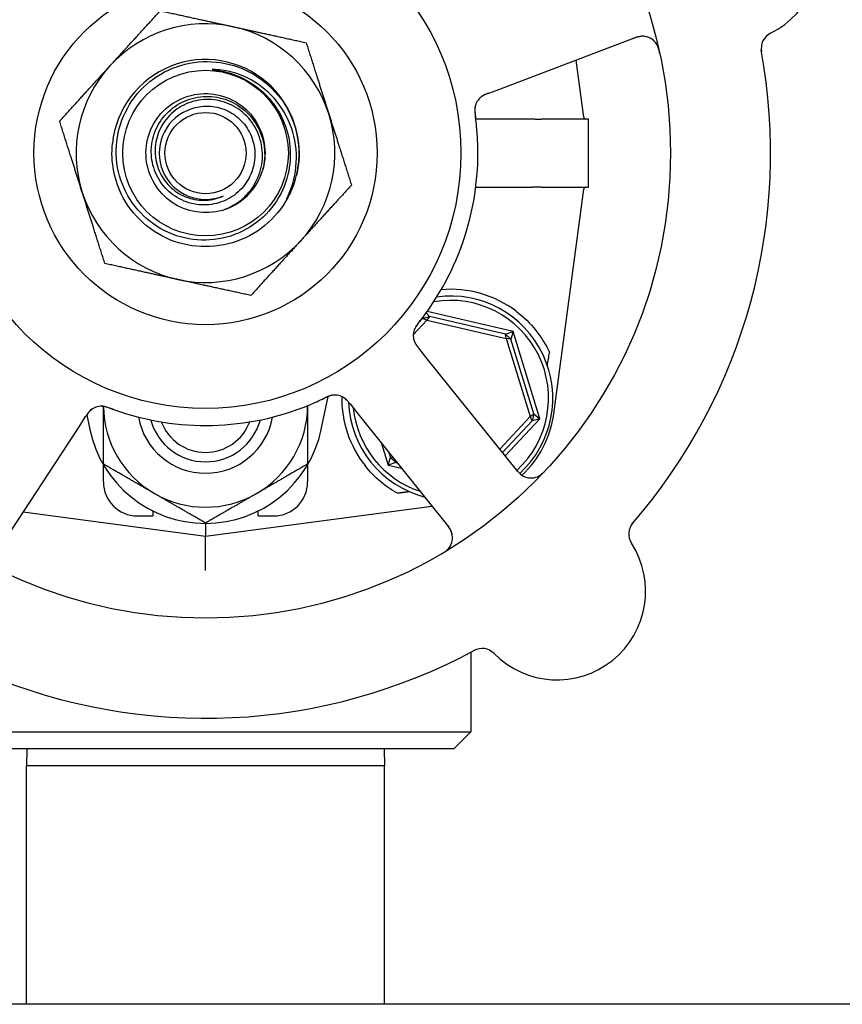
# Model space of a CAD drawing. Header units: inches. Extents: x 36 to 1719, y -84 to 1122.
# Tile 360 of 571: x 949.74 to 952.76, y 415.42 to 419.04. Entities that reach past the tile are written whole.
import ezdxf

# ---------------------------------------------------------------- set-up
doc = ezdxf.new("R2010")
doc.units = ezdxf.units.IN
doc.header["$LTSCALE"] = 48
doc.header["$MEASUREMENT"] = 0
doc.layers.add('Visible (ANSI)', color=7, linetype='Continuous', lineweight=30)

msp = doc.modelspace()

# ---------------------------------------------------------------- linework, layer by layer
at = {"layer": 'Visible (ANSI)'}
for p, q in [((951.49478, 418.78041), (951.99915, 418.97142)), ((951.80639, 418.67805), (951.77846, 418.88784)), ((951.45749, 418.76629), (951.49478, 418.78041)), ((951.4098, 418.67155), (951.61822, 418.67155)), ((951.82393, 418.67127), (951.65032, 418.67127)), ((951.82393, 418.42127), (951.82393, 418.67127)), ((951.4098, 418.42099), (951.61822, 418.42099)), ((951.65032, 418.42127), (951.82393, 418.42127)), ((951.69658, 417.58961), (951.80639, 418.41449)), ((951.21432, 417.93856), (951.2402, 417.94646)), ((951.2274, 417.95945), (951.2402, 417.94646)), ((951.2402, 417.94646), (951.23025, 417.93273)), ((951.54666, 417.8916), (951.23111, 417.9646)), ((951.51913, 417.88193), (951.2402, 417.94646)), ((951.18056, 417.8795), (951.23025, 417.93273)), ((951.21432, 417.93856), (951.20002, 417.92324)), ((951.21432, 417.93856), (951.21514, 417.94289)), ((951.23025, 417.93273), (951.21432, 417.93856)), ((951.23025, 417.93273), (951.52204, 417.86522)), ((951.51913, 417.88193), (951.54666, 417.8916)), ((951.51913, 417.88193), (951.53891, 417.86346)), ((951.52204, 417.86522), (951.51913, 417.88193)), ((951.54666, 417.8916), (951.53891, 417.86346)), ((951.64463, 417.57063), (951.54666, 417.8916)), ((951.53891, 417.86346), (951.52204, 417.86522)), ((951.52204, 417.86522), (951.60947, 417.57876)), ((951.62249, 417.58964), (951.53891, 417.86346)), ((951.2267, 417.79763), (951.20172, 417.82876)), ((951.56421, 417.37697), (951.2267, 417.79763)), ((950.8426, 417.53172), (950.86804, 417.65244)), ((950.94825, 417.62535), (950.9732, 417.59424)), ((949.98155, 417.58492), (949.99277, 417.53172)), ((950.9732, 417.59424), (951.31072, 417.17358)), ((951.60947, 417.57876), (951.62249, 417.58964)), ((951.62249, 417.58964), (951.61639, 417.56328)), ((951.62249, 417.58964), (951.64463, 417.57063)), ((949.95568, 417.54551), (949.97756, 417.57888)), ((951.60947, 417.57876), (951.49807, 417.45941)), ((951.50795, 417.44709), (951.61639, 417.56328)), ((951.51783, 417.43478), (951.64463, 417.57063)), ((951.61639, 417.56328), (951.60947, 417.57876)), ((951.64463, 417.57063), (951.61639, 417.56328)), ((949.6599, 417.09452), (949.95568, 417.54551)), ((951.06439, 417.48059), (951.0887, 417.40095)), ((951.09076, 417.44773), (951.09645, 417.42908)), ((951.0887, 417.40095), (951.09645, 417.42908)), ((951.11623, 417.41061), (951.0887, 417.40095)), ((951.09645, 417.42908), (951.10656, 417.42803)), ((951.11623, 417.41061), (951.09645, 417.42908)), ((951.11504, 417.41746), (951.11623, 417.41061)), ((951.11623, 417.41061), (951.12152, 417.40939)), ((950.04268, 417.33909), (950.04268, 417.4023)), ((950.79268, 417.4023), (950.79268, 417.33909)), ((951.0887, 417.40095), (951.13732, 417.3897)), ((949.7482, 417.22914), (950.41768, 417.14002)), ((950.22393, 417.23264), (950.22393, 417.21409)), ((950.41768, 417.14002), (951.24887, 417.25067)), ((950.61143, 417.21409), (950.61143, 417.23264)), ((950.16768, 417.21409), (950.22393, 417.21409)), ((950.41768, 417.18702), (950.41768, 417.14002)), ((950.61143, 417.21409), (950.66768, 417.21409)), ((950.41768, 417.01392), (950.41768, 417.14002)), ((951.39143, 416.71394), (951.39143, 416.42127)), ((949.44393, 416.42127), (951.39143, 416.42127)), ((951.32893, 416.35877), (951.39143, 416.42127)), ((951.32893, 416.35877), (949.50643, 416.35877)), ((949.76213, 416.35877), (949.76018, 416.29627)), ((951.07323, 416.35877), (951.07518, 416.29627)), ((949.76018, 415.42127), (949.76018, 416.29627)), ((951.07518, 416.29627), (949.76018, 416.29627)), ((951.07518, 415.42127), (951.07518, 416.29627)), ((1035.91768, 415.42127), (738.91768, 415.42127))]:
    msp.add_line(p, q, dxfattribs=at)
for radius in [1.7075, 0.9375, 0.62992, 0.30408, 0.14917]:
    msp.add_circle((950.41768, 418.54627), radius, dxfattribs=at)
for centre, radius, start, end in [((952.3465, 419.27672), 0.325, 296.66113, 104.82247), ((950.41768, 418.54627), 0.475, 77.64769, 137.64769), ((950.41768, 418.54627), 0.475, 17.64769, 77.64769), ((952.02129, 418.91297), 0.0625, 12.88035, 110.7418), ((952.52038, 418.93042), 0.0625, 116.66113, 190.3534), ((950.41768, 418.54627), 2.075, 318.99965, 10.48395), ((950.41768, 418.54627), 0.34375, 346.81176, 174.08625), ((950.41768, 418.54627), 0.475, 137.64769, 197.64769), ((951.46847, 418.70361), 0.0625, 128.31583, 168.22862), ((950.41768, 418.54627), 0.17, 112.97308, 292.97308), ((950.41768, 418.54627), 0.475, 317.64769, 17.64769), ((951.81413, 418.67909), 0.00781, 187.58266, 270), ((950.41768, 418.54627), 1, 323.83299, 5.65061), ((950.41768, 418.54627), 0.21875, 286.09118, 343.65421), ((950.41768, 418.54627), 0.34375, 342.85926, 346.81176), ((951.81413, 418.41346), 0.00781, 90, 172.41734), ((950.41768, 418.54627), 0.475, 197.64769, 257.64769), ((950.41768, 418.54627), 0.475, 257.64769, 317.64769), ((951.31768, 417.64627), 0.375, 312.58331, 97.82604), ((951.31768, 417.64627), 0.4, 52.97261, 94.99892), ((951.31768, 417.64627), 0.35937, 312.5485, 99.97535), ((951.24302, 417.87715), 0.0625, 161.2706, 202.30345), ((950.89203, 417.59554), 0.0625, 56.31583, 96.22862), ((950.41768, 418.54627), 1, 251.83299, 293.65061), ((951.31768, 417.64627), 0.4, 179.10653, 218.18136), ((951.31768, 417.64627), 0.375, 182.20116, 255.29323), ((950.03635, 417.55456), 0.0625, 89.2706, 130.30345), ((950.41768, 417.62127), 0.375, 180.77585, 240), ((950.41768, 417.62127), 0.375, 300, 359.69029), ((951.31768, 417.64627), 0.35938, 185.69755, 251.78605), ((951.32486, 417.63909), 0.375, 312.75403, 352.41734), ((950.41768, 417.62127), 0.25014, 190.1825, 349.8175), ((950.41768, 417.62127), 0.2085, 195.16457, 344.83543), ((950.41768, 417.62127), 0.17375, 200.80786, 339.19214), ((950.41768, 417.62127), 0.43425, 191.9007, 348.0993), ((951.61296, 417.41608), 0.0625, 218.7418, 316.60325), ((950.16768, 417.33909), 0.125, 180, 270), ((950.66768, 417.33909), 0.125, 270, 0), ((950.41768, 417.62127), 0.375, 240, 300), ((952.03406, 417.14762), 0.0625, 139.1302, 212.82247), ((951.26197, 417.13447), 0.0625, 300.88035, 38.7418), ((951.70842, 416.93758), 0.325, 224.66113, 32.82247), ((950.41768, 418.54627), 2.075, 246.99965, 298.48395), ((951.4328, 416.6652), 0.0625, 44.66113, 118.3534)]:
    msp.add_arc(centre, radius, start, end, dxfattribs=at)
msp.add_ellipse((951.91564, 420.6561), major_axis=(-0.57653, -4.33091), ratio=0.0429148, start_param=0.8462542, end_param=0.8607442, dxfattribs=at)
for points, weights in [([(950.06665, 418.86627), (950.15239, 418.96033), (950.2514, 419.06894)], [1, 1.0379548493, 1]), ([(950.2514, 419.06894), (950.39497, 419.0375), (950.51929, 419.01028)], [1, 1.0379548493, 1]), ([(950.51929, 419.01028), (950.64362, 418.98305), (950.78719, 418.95161)], [1, 1.0379548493, 1]), ([(950.78719, 418.95161), (950.83174, 418.81156), (950.87033, 418.69028)], [1, 1.0379548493, 1]), ([(949.8819, 418.66361), (949.9809, 418.77222), (950.06665, 418.86627)], [1, 1.0379548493, 1]), ([(950.87033, 418.69028), (950.90891, 418.56899), (950.95347, 418.42894)], [1, 1.0379548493, 1]), ([(949.96504, 418.40227), (949.92645, 418.52356), (949.8819, 418.66361)], [1, 1.0379548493, 1]), ([(950.95347, 418.42894), (950.85446, 418.32033), (950.76871, 418.22627)], [1, 1.0379548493, 1]), ([(950.04818, 418.14093), (950.00362, 418.28098), (949.96504, 418.40227)], [1, 1.0379548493, 1]), ([(950.76871, 418.22627), (950.68297, 418.13221), (950.58396, 418.0236)], [1, 1.0379548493, 1]), ([(950.31607, 418.08227), (950.19174, 418.1095), (950.04818, 418.14093)], [1, 1.0379548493, 1]), ([(950.58396, 418.0236), (950.4404, 418.05504), (950.31607, 418.08227)], [1, 1.0379548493, 1]), ([(950.04268, 417.40477), (950.04268, 417.51807), (950.04268, 417.6162)], [1, 1.03703105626, 1.00180261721]), ([(950.79268, 417.61925), (950.79268, 417.51971), (950.79268, 417.40477)], [1.00072997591, 1.03758628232, 1]), ([(950.23018, 417.29651), (950.14316, 417.34675), (950.04268, 417.40477)], [1, 1.0379548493, 1]), ([(950.79268, 417.40477), (950.6922, 417.34675), (950.60518, 417.29651)], [1, 1.0379548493, 1]), ([(950.41768, 417.18826), (950.3172, 417.24627), (950.23018, 417.29651)], [1, 1.0379548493, 1]), ([(950.60518, 417.29651), (950.51816, 417.24627), (950.41768, 417.18826)], [1, 1.0379548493, 1]), ([(951.16673, 417.303), (951.14439, 417.30017), (951.1221, 417.29735)], [0.999969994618, 0.999969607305, 0.999970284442])]:
    msp.add_rational_spline(points, weights, degree=2, dxfattribs=at)
for points, knots in [([(952.02912, 418.97498), (952.02845, 418.97505), (952.02763, 418.97513), (952.02426, 418.97534), (952.02176, 418.97536), (952.01489, 418.97476), (952.01061, 418.97408), (952.00248, 418.97209), (951.99868, 418.97095), (951.9931, 418.96905), (951.99143, 418.96845), (951.98779, 418.96711), (951.98578, 418.96635), (951.9838, 418.9656)], [0.11682073, 0.11682073, 0.11682073, 0.11682073, 0.13209763, 0.13209763, 0.17640845, 0.17640845, 0.22121696, 0.22121696, 0.25582457, 0.25582457, 0.27005755, 0.27005755, 0.2865375, 0.2865375, 0.2865375, 0.2865375]), ([(952.08535, 418.91292), (952.08518, 418.91372), (952.085, 418.91451), (952.08425, 418.91785), (952.08363, 418.92049), (952.08235, 418.92533), (952.08171, 418.92754), (952.08019, 418.93233), (952.07926, 418.93494), (952.0776, 418.93905), (952.07686, 418.9407), (952.07537, 418.94376), (952.0746, 418.94517), (952.07301, 418.94789), (952.07216, 418.94918), (952.07107, 418.95073), (952.07074, 418.95118), (952.07047, 418.95153)], [0, 0, 0, 0, 0.00673636, 0.00673636, 0.02806078, 0.02806078, 0.0453371, 0.0453371, 0.06652159, 0.06652159, 0.08352226, 0.08352226, 0.10158901, 0.10158901, 0.12223493, 0.12223493, 0.13206643, 0.13206643, 0.13206643, 0.13206643]), ([(950.7017, 418.66853), (950.71575, 418.63734), (950.72454, 418.60404), (950.73092, 418.53572), (950.72841, 418.50118), (950.71073, 418.42803), (950.69345, 418.3906), (950.64539, 418.32421), (950.61499, 418.29595), (950.54486, 418.2525), (950.50576, 418.23781), (950.42387, 418.22416), (950.38185, 418.22542), (950.30039, 418.244), (950.26175, 418.26123), (950.193, 418.30966), (950.16362, 418.34047), (950.11813, 418.41182), (950.10254, 418.45172), (950.08745, 418.53553), (950.08819, 418.57863), (950.10616, 418.6624), (950.12332, 418.70225), (950.17205, 418.77336), (950.20325, 418.80389), (950.27578, 418.85147), (950.31647, 418.86797), (950.40216, 418.88455), (950.44634, 418.88436), (950.53243, 418.86706), (950.57348, 418.85001), (950.64699, 418.80102), (950.67868, 418.76947), (950.70346, 418.73274)], [-5.0704915, -5.0704915, -5.0704915, -5.0704915, -4.8092414, -4.8092414, -4.5465572, -4.5465572, -4.2346915, -4.2346915, -3.9208419, -3.9208419, -3.6050086, -3.6050086, -3.2871921, -3.2871921, -2.9673924, -2.9673924, -2.64561, -2.64561, -2.321845, -2.321845, -1.9960977, -1.9960977, -1.6683683, -1.6683683, -1.3386572, -1.3386572, -1.0069646, -1.0069646, -0.6732907, -0.6732907, -0.3376357, -0.3376357, 0, 0, 0, 0]), ([(950.45413, 418.85333), (950.44881, 418.85367), (950.4448, 418.85372), (950.44285, 418.85355), (950.44257, 418.85352), (950.44233, 418.85347), (950.44227, 418.85345), (950.44221, 418.85342), (950.44219, 418.85341), (950.44217, 418.85339), (950.44217, 418.85338), (950.44216, 418.85337), (950.44216, 418.85336), (950.44216, 418.85334), (950.44216, 418.85333), (950.44218, 418.85331), (950.4422, 418.85329), (950.44227, 418.85324), (950.44237, 418.8532), (950.44277, 418.85307), (950.44316, 418.85299), (950.44501, 418.85262), (950.44756, 418.85226), (950.46121, 418.85029), (950.48547, 418.84702), (950.51526, 418.83702)], [-0.37606241, -0.37606241, -0.37606241, -0.37606241, -0.30741129, -0.30741129, -0.29779295, -0.29779295, -0.29494673, -0.29494673, -0.2937317, -0.2937317, -0.29301265, -0.29301265, -0.29238719, -0.29238719, -0.29165629, -0.29165629, -0.29047649, -0.29047649, -0.28622321, -0.28622321, -0.27736006, -0.27736006, -0.23942142, -0.23942142, 0, 0, 0, 0]), ([(950.72124, 418.39043), (950.7386, 418.42872), (950.74873, 418.46989), (950.75327, 418.55501), (950.74719, 418.5982), (950.71893, 418.67898), (950.69733, 418.71589), (950.6416, 418.7786), (950.60826, 418.80401), (950.53439, 418.8401), (950.49472, 418.85071), (950.45413, 418.85333)], [-1.5992336, -1.5992336, -1.5992336, -1.5992336, -1.2791425, -1.2791425, -0.9499666, -0.9499666, -0.6270496, -0.6270496, -0.3103934, -0.3103934, 0, 0, 0, 0]), ([(950.51526, 418.83702), (950.53484, 418.83045), (950.55368, 418.82202), (950.59266, 418.79975), (950.61223, 418.78532), (950.66028, 418.74044), (950.68464, 418.70638), (950.7017, 418.66853)], [-0.65841937, -0.65841937, -0.65841937, -0.65841937, -0.50117447, -0.50117447, -0.31635325, -0.31635325, 0, 0, 0, 0]), ([(950.47831, 418.33609), (950.41685, 418.31836), (950.34773, 418.32936), (950.29481, 418.36529), (950.24189, 418.40123), (950.20616, 418.4614), (950.19996, 418.52507), (950.19376, 418.58873), (950.2172, 418.65467), (950.26219, 418.70013), (950.30717, 418.7456), (950.37285, 418.76973), (950.43657, 418.76421), (950.50029, 418.75868), (950.56083, 418.72361), (950.59732, 418.67109), (950.63381, 418.61858), (950.64556, 418.54961), (950.62852, 418.48797), (950.62822, 418.48688), (950.62791, 418.48579), (950.62759, 418.48471)], [16.9979155, 16.9979155, 16.9979155, 16.9979155, 17.8752194, 17.8752194, 17.8752194, 18.7524691, 18.7524691, 18.7524691, 19.6296647, 19.6296647, 19.6296647, 20.5068064, 20.5068064, 20.5068064, 21.3838943, 21.3838943, 21.3838943, 22.2609286, 22.2609286, 22.2609286, 22.2764365, 22.2764365, 22.2764365, 22.2764365]), ([(950.35133, 418.70279), (950.3699, 418.71141), (950.38988, 418.7166), (950.4328, 418.71987), (950.45543, 418.71714), (950.49865, 418.70311), (950.51879, 418.69184), (950.55387, 418.66205), (950.56839, 418.64373), (950.58977, 418.60233), (950.59632, 418.57959), (950.6004, 418.53259), (950.59778, 418.50877), (950.58351, 418.4632), (950.57189, 418.44191), (950.541, 418.40474), (950.52193, 418.38929), (950.47871, 418.36638), (950.45493, 418.35925), (950.40567, 418.35445), (950.38067, 418.35692), (950.33272, 418.37137), (950.31028, 418.3833), (950.27098, 418.41525), (950.25458, 418.43505), (950.2301, 418.48005), (950.22236, 418.50487), (950.21676, 418.55638), (950.21907, 418.58257), (950.23363, 418.63289), (950.24585, 418.6565), (950.27881, 418.69796), (950.29931, 418.71534), (950.34606, 418.74145), (950.3719, 418.74982), (950.42564, 418.75627), (950.45302, 418.75417), (950.50573, 418.73955), (950.53052, 418.72707), (950.57418, 418.69316), (950.59255, 418.67197), (950.62033, 418.62351), (950.62937, 418.59665), (950.63673, 418.5407), (950.63486, 418.51213), (950.62759, 418.48471)], [-4.2480515, -4.2480515, -4.2480515, -4.2480515, -4.0909216, -4.0909216, -3.9177275, -3.9177275, -3.7423694, -3.7423694, -3.5648477, -3.5648477, -3.385163, -3.385163, -3.2033156, -3.2033156, -3.0193061, -3.0193061, -2.8331349, -2.8331349, -2.6448024, -2.6448024, -2.4543091, -2.4543091, -2.2616553, -2.2616553, -2.0668416, -2.0668416, -1.8698684, -1.8698684, -1.6707361, -1.6707361, -1.469445, -1.469445, -1.2659958, -1.2659958, -1.0603886, -1.0603886, -0.8526241, -0.8526241, -0.6427026, -0.6427026, -0.4306244, -0.4306244, -0.2163901, -0.2163901, 0, 0, 0, 0]), ([(950.47831, 418.33609), (950.49754, 418.34237), (950.51579, 418.35128), (950.54915, 418.37381), (950.56411, 418.38727), (950.59485, 418.42388), (950.6084, 418.44843), (950.62514, 418.50101), (950.62829, 418.52849), (950.62383, 418.58271), (950.6164, 418.60894), (950.592, 418.6567), (950.57539, 418.67783), (950.53523, 418.71221), (950.51217, 418.72524), (950.46269, 418.74152), (950.43679, 418.74475), (950.38561, 418.74102), (950.36081, 418.73426), (950.31558, 418.71168), (950.29553, 418.69622), (950.2628, 418.65871), (950.25034, 418.63713), (950.2346, 418.59072), (950.23134, 418.56639), (950.23441, 418.51826), (950.24055, 418.4949), (950.26137, 418.45225), (950.27571, 418.4333), (950.31062, 418.4023), (950.33076, 418.39043), (950.37411, 418.37531), (950.39687, 418.37206), (950.44195, 418.37455), (950.46384, 418.38011), (950.48403, 418.38976)], [-3.1722778, -3.1722778, -3.1722778, -3.1722778, -3.0186699, -3.0186699, -2.8665315, -2.8665315, -2.6554083, -2.6554083, -2.4471425, -2.4471425, -2.2417348, -2.2417348, -2.0391858, -2.0391858, -1.8394961, -1.8394961, -1.6426663, -1.6426663, -1.4486971, -1.4486971, -1.2575891, -1.2575891, -1.0693429, -1.0693429, -0.8839593, -0.8839593, -0.7014387, -0.7014387, -0.5217818, -0.5217818, -0.3449893, -0.3449893, -0.1710619, -0.1710619, 0, 0, 0, 0]), ([(951.44973, 418.76331), (951.44876, 418.76292), (951.44778, 418.76252), (951.44395, 418.76089), (951.44107, 418.75955), (951.43579, 418.75669), (951.43333, 418.75517), (951.42971, 418.75256), (951.42838, 418.75152), (951.42665, 418.75004), (951.42613, 418.74958), (951.42556, 418.74906), (951.42546, 418.74896), (951.42536, 418.74887)], [0.016833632, 0.016833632, 0.016833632, 0.016833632, 0.024996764, 0.024996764, 0.048690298, 0.048690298, 0.071674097, 0.071674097, 0.086017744, 0.086017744, 0.092484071, 0.092484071, 0.093980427, 0.093980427, 0.093980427, 0.093980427]), ([(951.45733, 418.76623), (951.45643, 418.76589), (951.4555, 418.76554), (951.45373, 418.76486), (951.45286, 418.76453), (951.45033, 418.76355), (951.44872, 418.76291), (951.44614, 418.76185), (951.44512, 418.76142), (951.44125, 418.75972), (951.43887, 418.75853), (951.43533, 418.75656), (951.4336, 418.75548), (951.43113, 418.75373), (951.43047, 418.75323), (951.42951, 418.75249), (951.42915, 418.7522), (951.42898, 418.75207), (951.42897, 418.75205), (951.42897, 418.75205)], [0, 0, 0, 0, 0.00805947, 0.00805947, 0.01607833, 0.01607833, 0.0318321, 0.0318321, 0.04288224, 0.04288224, 0.07619177, 0.07619177, 0.108399, 0.108399, 0.1204764, 0.1204764, 0.12953115, 0.12953115, 0.13163231, 0.13163231, 0.13163231, 0.13163231]), ([(950.70346, 418.73274), (950.717, 418.71266), (950.72834, 418.69116), (950.74635, 418.64579), (950.7529, 418.62202), (950.76376, 418.55456), (950.76228, 418.51037), (950.75237, 418.46785)], [-0.70402922, -0.70402922, -0.70402922, -0.70402922, -0.51973951, -0.51973951, -0.33275492, -0.33275492, 0, 0, 0, 0]), ([(951.40745, 418.71721), (951.40745, 418.71721), (951.40744, 418.71714), (951.40736, 418.71675), (951.40726, 418.71629), (951.40703, 418.715), (951.40689, 418.7141), (951.40653, 418.7113), (951.40636, 418.70917), (951.40627, 418.70523), (951.40629, 418.70354), (951.4064, 418.70046), (951.40648, 418.69912), (951.40675, 418.69557), (951.40698, 418.69328), (951.40753, 418.68855), (951.40787, 418.68608), (951.40827, 418.68315), (951.40835, 418.6826), (951.40842, 418.68206)], [0.07093315, 0.07093315, 0.07093315, 0.07093315, 0.07636582, 0.07636582, 0.08666451, 0.08666451, 0.09983227, 0.09983227, 0.12422951, 0.12422951, 0.14000403, 0.14000403, 0.15098746, 0.15098746, 0.16837573, 0.16837573, 0.18725581, 0.18725581, 0.19162474, 0.19162474, 0.19162474, 0.19162474]), ([(951.4089, 418.72254), (951.40875, 418.72203), (951.40861, 418.7215), (951.40822, 418.72002), (951.40799, 418.71899), (951.40767, 418.71725), (951.4076, 418.71679), (951.40731, 418.71495), (951.40712, 418.71335), (951.40686, 418.70988), (951.40678, 418.70813), (951.40674, 418.70483), (951.40675, 418.70339), (951.40686, 418.69931), (951.40702, 418.69642), (951.40746, 418.69103), (951.40771, 418.68851), (951.40835, 418.68277), (951.40877, 418.67955), (951.40929, 418.67556), (951.40939, 418.67479), (951.40949, 418.67401)], [0.13529987, 0.13529987, 0.13529987, 0.13529987, 0.15041628, 0.15041628, 0.17862374, 0.17862374, 0.18801436, 0.18801436, 0.213705, 0.213705, 0.23365386, 0.23365386, 0.24706171, 0.24706171, 0.26969874, 0.26969874, 0.28871803, 0.28871803, 0.31389263, 0.31389263, 0.31994869, 0.31994869, 0.31994869, 0.31994869]), ([(951.41282, 418.64473), (951.41188, 418.65429), (951.41051, 418.66619), (951.40925, 418.67588), (951.40896, 418.6781), (951.40869, 418.68013), (951.40843, 418.68197)], [0, 0, 0, 0, 0.41999651, 0.41999651, 0.41999651, 0.51583384, 0.51583384, 0.51583384, 0.51583384]), ([(951.61822, 418.67155), (951.61832, 418.67155), (951.61841, 418.67155), (951.61877, 418.67155), (951.61903, 418.67155), (951.61971, 418.67155), (951.62011, 418.67155), (951.6217, 418.67154), (951.62287, 418.67154), (951.62672, 418.67151), (951.62923, 418.67147), (951.63333, 418.67142), (951.63462, 418.6714), (951.63586, 418.67138)], [0.065326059, 0.065326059, 0.065326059, 0.065326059, 0.065886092, 0.065886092, 0.067505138, 0.067505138, 0.069967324, 0.069967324, 0.077104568, 0.077104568, 0.093330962, 0.093330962, 0.101340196, 0.101340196, 0.101340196, 0.101340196]), ([(950.74616, 418.44496), (950.71975, 418.35933), (950.65841, 418.28503), (950.57932, 418.24289), (950.50026, 418.20077), (950.40442, 418.19129), (950.31864, 418.2171), (950.23289, 418.2429), (950.15823, 418.30365), (950.11553, 418.38236), (950.08273, 418.44282), (950.0691, 418.51331), (950.07593, 418.5817)], [5.0115512, 5.0115512, 5.0115512, 5.0115512, 5.7936548, 5.7936548, 5.7936548, 6.5754431, 6.5754431, 6.5754431, 7.3569225, 7.3569225, 7.3569225, 7.9571961, 7.9571961, 7.9571961, 7.9571961]), ([(950.74616, 418.44496), (950.73664, 418.41423), (950.72505, 418.3928), (950.71862, 418.38181), (950.71737, 418.37986), (950.71652, 418.37872), (950.71635, 418.37851), (950.71618, 418.37834), (950.71614, 418.37831), (950.71608, 418.37827), (950.71607, 418.37826), (950.71604, 418.37826), (950.71603, 418.37826), (950.71601, 418.37826), (950.71601, 418.37826), (950.71599, 418.37827), (950.71599, 418.37828), (950.71598, 418.3783), (950.71598, 418.37832), (950.71597, 418.37839), (950.71599, 418.37849), (950.71634, 418.37985), (950.71848, 418.38434), (950.72124, 418.39043)], [-0.32425255, -0.32425255, -0.32425255, -0.32425255, -0.13434383, -0.13434383, -0.07553483, -0.07553483, -0.06406424, -0.06406424, -0.06072925, -0.06072925, -0.05932586, -0.05932586, -0.05850628, -0.05850628, -0.05780445, -0.05780445, -0.05699234, -0.05699234, -0.05569314, -0.05569314, -0.05100977, -0.05100977, 0, 0, 0, 0]), ([(951.63586, 418.42117), (951.63169, 418.42111), (951.62725, 418.42103), (951.62169, 418.421), (951.621, 418.421), (951.61993, 418.421), (951.61956, 418.421), (951.61895, 418.421), (951.61872, 418.42099), (951.61839, 418.42099), (951.61831, 418.42099), (951.61822, 418.42099)], [0.027184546, 0.027184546, 0.027184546, 0.027184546, 0.056924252, 0.056924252, 0.061161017, 0.061161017, 0.063446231, 0.063446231, 0.064876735, 0.064876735, 0.065401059, 0.065401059, 0.065401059, 0.065401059]), ([(951.20222, 417.9262), (951.20717, 417.93247), (951.21407, 417.94141), (951.22, 417.94938), (951.22174, 417.95171), (951.22341, 417.95398), (951.22498, 417.95613)], [0.48416631, 0.48416631, 0.48416631, 0.48416631, 0.88318571, 0.88318571, 0.88318571, 1, 1, 1, 1]), ([(951.55856, 417.96561), (951.58512, 417.94558), (951.61003, 417.92128), (951.65156, 417.8691), (951.66812, 417.84118), (951.68028, 417.81516), (951.68052, 417.81465), (951.68076, 417.81413)], [2.42631602, 2.42631602, 2.42631602, 2.42631602, 2.67966729, 2.67966729, 2.93613935, 2.93613935, 2.94129083, 2.94129083, 2.94129083, 2.94129083]), ([(951.20723, 417.93258), (951.20522, 417.93), (951.20322, 417.92744), (951.19959, 417.92269), (951.19796, 417.9205), (951.195, 417.91636), (951.19363, 417.91437), (951.19146, 417.91108), (951.1906, 417.90971), (951.18877, 417.90669), (951.18787, 417.9051), (951.18633, 417.90221), (951.18569, 417.90091), (951.18432, 417.8979), (951.18373, 417.89636), (951.18279, 417.89363), (951.18242, 417.89237), (951.18214, 417.8913)], [0, 0, 0, 0, 0.0253292, 0.0253292, 0.04592782, 0.04592782, 0.06431613, 0.06431613, 0.07801539, 0.07801539, 0.09688899, 0.09688899, 0.11755369, 0.11755369, 0.15067695, 0.15067695, 0.17984281, 0.17984281, 0.17984281, 0.17984281]), ([(951.20222, 417.92619), (951.20166, 417.92548), (951.2011, 417.92478), (951.19997, 417.92335), (951.19941, 417.92263), (951.19735, 417.91999), (951.19583, 417.91801), (951.19295, 417.91404), (951.19156, 417.91201), (951.18956, 417.9089), (951.18884, 417.90771), (951.18723, 417.9049), (951.18645, 417.90337), (951.18532, 417.90098), (951.18491, 417.90002), (951.18415, 417.89814), (951.18383, 417.89722), (951.18359, 417.89653), (951.18355, 417.89641), (951.18355, 417.89641)], [0, 0, 0, 0, 0.00712604, 0.00712604, 0.01419238, 0.01419238, 0.03284312, 0.03284312, 0.05207098, 0.05207098, 0.06472354, 0.06472354, 0.08419423, 0.08419423, 0.09866358, 0.09866358, 0.11516786, 0.11516786, 0.12167905, 0.12167905, 0.12167905, 0.12167905]), ([(951.18288, 417.86015), (951.18296, 417.85988), (951.18305, 417.85959), (951.18339, 417.85849), (951.18369, 417.85761), (951.18459, 417.85513), (951.18528, 417.85347), (951.18755, 417.84863), (951.18942, 417.84537), (951.19319, 417.83972), (951.19503, 417.83723), (951.19684, 417.83489)], [0.094581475, 0.094581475, 0.094581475, 0.094581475, 0.097636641, 0.097636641, 0.105884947, 0.105884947, 0.120706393, 0.120706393, 0.149460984, 0.149460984, 0.172558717, 0.172558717, 0.172558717, 0.172558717]), ([(951.18483, 417.85435), (951.18483, 417.85435), (951.18483, 417.85434), (951.18484, 417.85431), (951.18487, 417.85424), (951.18499, 417.85394), (951.18511, 417.85365), (951.18568, 417.85229), (951.18648, 417.85051), (951.18777, 417.8481), (951.18812, 417.84749), (951.19004, 417.84417), (951.19193, 417.84137), (951.1955, 417.83661), (951.19663, 417.83515), (951.19844, 417.83286), (951.19907, 417.83206), (951.20036, 417.83046), (951.20102, 417.82962), (951.20168, 417.82881)], [0.05598665, 0.05598665, 0.05598665, 0.05598665, 0.05687301, 0.05687301, 0.0600697, 0.0600697, 0.06858049, 0.06858049, 0.09786867, 0.09786867, 0.10758076, 0.10758076, 0.14991049, 0.14991049, 0.16694482, 0.16694482, 0.17567446, 0.17567446, 0.18444701, 0.18444701, 0.18444701, 0.18444701]), ([(950.89163, 417.65804), (950.8911, 417.65802), (950.89055, 417.658), (950.88902, 417.6579), (950.88796, 417.65781), (950.88622, 417.65757), (950.88576, 417.6575), (950.88392, 417.6572), (950.88233, 417.65689), (950.87895, 417.65607), (950.87727, 417.6556), (950.87412, 417.65462), (950.87275, 417.65417), (950.8689, 417.6528), (950.8662, 417.65175), (950.86121, 417.64967), (950.8589, 417.64866), (950.85363, 417.64627), (950.8507, 417.64488), (950.84706, 417.64315), (950.84636, 417.64281), (950.84565, 417.64248)], [0.13529987, 0.13529987, 0.13529987, 0.13529987, 0.15041628, 0.15041628, 0.17862374, 0.17862374, 0.18801436, 0.18801436, 0.213705, 0.213705, 0.23365386, 0.23365386, 0.24706171, 0.24706171, 0.26969874, 0.26969874, 0.28871803, 0.28871803, 0.31389263, 0.31389263, 0.31994869, 0.31994869, 0.31994869, 0.31994869]), ([(950.88611, 417.65777), (950.88611, 417.65777), (950.88603, 417.65776), (950.88564, 417.65772), (950.88518, 417.65766), (950.88388, 417.65748), (950.88298, 417.65734), (950.88021, 417.65682), (950.87813, 417.65632), (950.87435, 417.65519), (950.87275, 417.65465), (950.86985, 417.65359), (950.8686, 417.6531), (950.86531, 417.65175), (950.8632, 417.65082), (950.85887, 417.64883), (950.85663, 417.64775), (950.85397, 417.64646), (950.85347, 417.64622), (950.85298, 417.64598)], [0.07093315, 0.07093315, 0.07093315, 0.07093315, 0.07636582, 0.07636582, 0.08666451, 0.08666451, 0.09983227, 0.09983227, 0.12422951, 0.12422951, 0.14000403, 0.14000403, 0.15098746, 0.15098746, 0.16837573, 0.16837573, 0.18725581, 0.18725581, 0.19162474, 0.19162474, 0.19162474, 0.19162474]), ([(950.81884, 417.63026), (950.82764, 417.63412), (950.83853, 417.63909), (950.84736, 417.64329), (950.84938, 417.64425), (950.85122, 417.64514), (950.8529, 417.64594)], [0, 0, 0, 0, 0.41999651, 0.41999651, 0.41999651, 0.51583384, 0.51583384, 0.51583384, 0.51583384]), ([(950.94302, 417.6318), (950.94235, 417.63261), (950.94166, 417.63341), (950.93894, 417.63655), (950.93676, 417.63888), (950.93241, 417.64302), (950.93021, 417.64488), (950.92661, 417.64753), (950.92521, 417.64846), (950.92326, 417.64966), (950.92267, 417.65), (950.92199, 417.65038), (950.92187, 417.65045), (950.92175, 417.65052)], [0.016833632, 0.016833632, 0.016833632, 0.016833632, 0.024996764, 0.024996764, 0.048690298, 0.048690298, 0.071674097, 0.071674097, 0.086017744, 0.086017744, 0.092484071, 0.092484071, 0.093980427, 0.093980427, 0.093980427, 0.093980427]), ([(950.94814, 417.62548), (950.94754, 417.62623), (950.94692, 417.627), (950.94573, 417.62848), (950.94514, 417.62921), (950.94343, 417.63131), (950.94232, 417.63264), (950.94052, 417.63477), (950.93979, 417.6356), (950.93698, 417.63876), (950.93512, 417.64066), (950.93215, 417.64341), (950.93059, 417.64472), (950.92816, 417.64653), (950.92748, 417.64701), (950.92648, 417.64769), (950.92609, 417.64795), (950.92592, 417.64806), (950.9259, 417.64807), (950.9259, 417.64807)], [0, 0, 0, 0, 0.00805947, 0.00805947, 0.01607833, 0.01607833, 0.0318321, 0.0318321, 0.04288224, 0.04288224, 0.07619177, 0.07619177, 0.108399, 0.108399, 0.1204764, 0.1204764, 0.12953115, 0.12953115, 0.13163231, 0.13163231, 0.13163231, 0.13163231]), ([(949.99668, 417.60286), (949.99668, 417.60286), (949.99668, 417.60286), (949.99665, 417.60283), (949.9966, 417.60279), (949.99634, 417.60258), (949.9961, 417.60238), (949.99499, 417.60141), (949.99355, 417.6001), (949.99165, 417.59812), (949.99118, 417.59761), (949.98862, 417.59475), (949.98653, 417.59209), (949.98311, 417.58723), (949.98207, 417.5857), (949.98045, 417.58327), (949.97989, 417.58242), (949.97876, 417.5807), (949.97817, 417.57981), (949.9776, 417.57893)], [0.05598665, 0.05598665, 0.05598665, 0.05598665, 0.056873, 0.056873, 0.06006969, 0.06006969, 0.06858048, 0.06858048, 0.09786866, 0.09786866, 0.10758076, 0.10758076, 0.14991048, 0.14991048, 0.16694481, 0.16694481, 0.17567446, 0.17567446, 0.18444701, 0.18444701, 0.18444701, 0.18444701]), ([(950.0016, 417.60651), (950.00137, 417.60634), (950.00112, 417.60617), (950.00018, 417.6055), (949.99944, 417.60495), (949.99735, 417.60332), (949.99599, 417.60215), (949.99209, 417.5985), (949.98957, 417.59571), (949.98535, 417.59038), (949.98355, 417.58786), (949.98189, 417.58542)], [0.094581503, 0.094581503, 0.094581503, 0.094581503, 0.09763667, 0.09763667, 0.105884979, 0.105884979, 0.120706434, 0.120706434, 0.149461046, 0.149461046, 0.17255876, 0.17255876, 0.17255876, 0.17255876]), ([(950.07801, 417.60573), (950.07493, 417.60684), (950.07189, 417.60796), (950.06625, 417.60993), (950.06366, 417.61081), (950.0588, 417.61235), (950.05649, 417.61304), (950.05269, 417.61408), (950.05112, 417.61448), (950.04768, 417.61529), (950.04589, 417.61565), (950.04267, 417.61622), (950.04124, 417.61642), (950.03795, 417.61679), (950.0363, 417.61689), (950.03341, 417.61693), (950.0321, 417.61689), (950.03099, 417.61683)], [0, 0, 0, 0, 0.02532917, 0.02532917, 0.0459278, 0.0459278, 0.06431611, 0.06431611, 0.0780154, 0.0780154, 0.09688899, 0.09688899, 0.11755371, 0.11755371, 0.15067697, 0.15067697, 0.17984281, 0.17984281, 0.17984281, 0.17984281]), ([(950.07038, 417.60852), (950.06954, 417.60883), (950.0687, 417.60914), (950.06699, 417.60977), (950.06613, 417.61009), (950.06298, 417.61124), (950.06063, 417.61206), (950.05596, 417.61358), (950.0536, 417.61428), (950.05003, 417.61521), (950.04867, 417.61553), (950.04551, 417.61619), (950.04381, 417.61647), (950.04119, 417.6168), (950.04014, 417.61689), (950.03813, 417.61703), (950.03715, 417.61706), (950.03642, 417.61707), (950.03629, 417.61707), (950.03629, 417.61707)], [0, 0, 0, 0, 0.00712604, 0.00712604, 0.01419238, 0.01419238, 0.03284312, 0.03284312, 0.05207098, 0.05207098, 0.06472354, 0.06472354, 0.08419423, 0.08419423, 0.09866358, 0.09866358, 0.11516786, 0.11516786, 0.12167905, 0.12167905, 0.12167905, 0.12167905]), ([(950.07039, 417.60852), (950.07789, 417.60575), (950.08852, 417.60195), (950.09793, 417.59877), (950.10069, 417.59784), (950.10336, 417.59695), (950.10589, 417.59612)], [0.48416631, 0.48416631, 0.48416631, 0.48416631, 0.88318571, 0.88318571, 0.88318571, 1, 1, 1, 1]), ([(951.1221, 417.29735), (951.1022, 417.30851), (951.08139, 417.32251), (951.04033, 417.35671), (951.02027, 417.37738), (951.00326, 417.39901)], [0.49640247, 0.49640247, 0.49640247, 0.49640247, 0.68798762, 0.68798762, 0.89549896, 0.89549896, 0.89549896, 0.89549896]), ([(951.5539, 417.38983), (951.55428, 417.38934), (951.55467, 417.38886), (951.55595, 417.38727), (951.55684, 417.38616), (951.56112, 417.38093), (951.56453, 417.37702), (951.57026, 417.37117), (951.57278, 417.36886), (951.57944, 417.36346), (951.5839, 417.36078), (951.58711, 417.35919), (951.58743, 417.35904), (951.58772, 417.35891)], [0, 0, 0, 0, 0.00480624, 0.00480624, 0.01589597, 0.01589597, 0.05833406, 0.05833406, 0.09384639, 0.09384639, 0.15340885, 0.15340885, 0.16065924, 0.16065924, 0.16065924, 0.16065924]), ([(951.63586, 417.35793), (951.63638, 417.35814), (951.63704, 417.35843), (951.6393, 417.35948), (951.64107, 417.36039), (951.64454, 417.36249), (951.64605, 417.36349), (951.64961, 417.36604), (951.65175, 417.36773), (951.65566, 417.37106), (951.65748, 417.37272), (951.66116, 417.37624), (951.66304, 417.37815), (951.66595, 417.38121), (951.66704, 417.38238), (951.66815, 417.38357)], [0.10313051, 0.10313051, 0.10313051, 0.10313051, 0.11603194, 0.11603194, 0.14472131, 0.14472131, 0.16305353, 0.16305353, 0.18481803, 0.18481803, 0.20320408, 0.20320408, 0.22373688, 0.22373688, 0.23709216, 0.23709216, 0.23709216, 0.23709216]), ([(951.32337, 417.14618), (951.32323, 417.14684), (951.32305, 417.14765), (951.32221, 417.15092), (951.32146, 417.1533), (951.31877, 417.15965), (951.31679, 417.1635), (951.31238, 417.17063), (951.31013, 417.17388), (951.3066, 417.1786), (951.30551, 417.18001), (951.30312, 417.18306), (951.30177, 417.18473), (951.30045, 417.18638)], [0.11682073, 0.11682073, 0.11682073, 0.11682073, 0.13209763, 0.13209763, 0.17640845, 0.17640845, 0.22121696, 0.22121696, 0.25582457, 0.25582457, 0.27005755, 0.27005755, 0.2865375, 0.2865375, 0.2865375, 0.2865375]), ([(951.28173, 417.07353), (951.28243, 417.07394), (951.28313, 417.07435), (951.28607, 417.07609), (951.28839, 417.0775), (951.2926, 417.08021), (951.29451, 417.0815), (951.29859, 417.08443), (951.30078, 417.08613), (951.30418, 417.08898), (951.30552, 417.09019), (951.30797, 417.09255), (951.30907, 417.09371), (951.31116, 417.09607), (951.31213, 417.09727), (951.31327, 417.09879), (951.31359, 417.09924), (951.31385, 417.09961)], [0, 0, 0, 0, 0.00673636, 0.00673636, 0.02806078, 0.02806078, 0.0453371, 0.0453371, 0.06652159, 0.06652159, 0.08352226, 0.08352226, 0.10158901, 0.10158901, 0.12223493, 0.12223493, 0.13206643, 0.13206643, 0.13206643, 0.13206643])]:
    msp.add_open_spline(points, degree=3, knots=knots, dxfattribs=at)
for points in [[(951.63586, 418.67138), (951.64068, 418.67131), (951.64551, 418.67127), (951.65032, 418.67127)], [(951.65032, 418.42127), (951.64535, 418.42127), (951.64052, 418.42124), (951.63586, 418.42117)]]:
    msp.add_open_spline(points, degree=3, dxfattribs=at)

doc.saveas('drawing.dxf')
